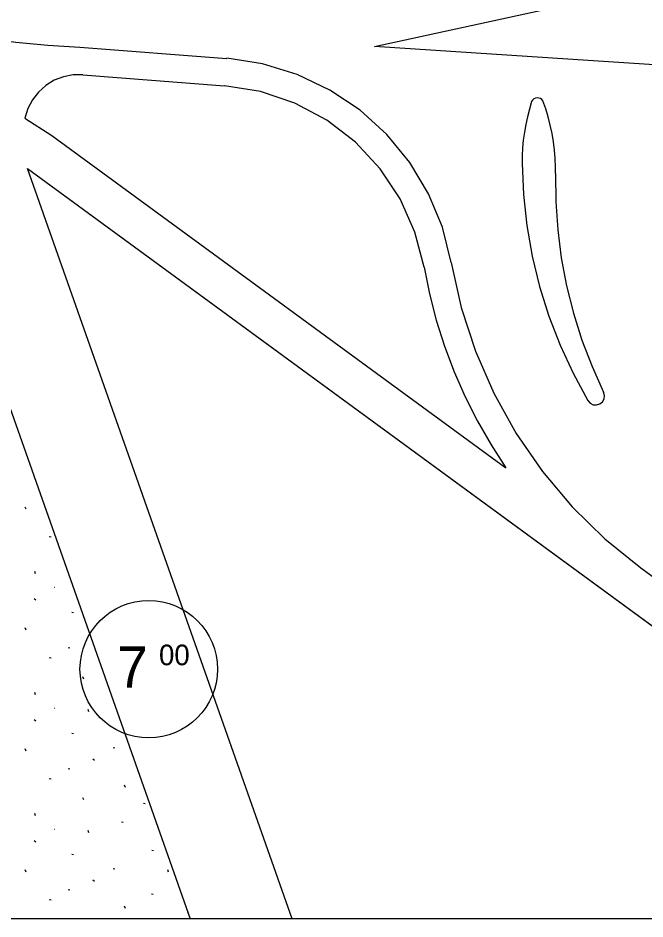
# Model space of a CAD drawing. Extents: x 413946 to 415528, y 4453939 to 4454944.
# Drawn here: x 414063.5 to 414109.1, y 4453939.5 to 4454005.1 of the extents above; entities that cross this region are included whole.
import ezdxf

# ---------------------------------------------------------------- set-up
doc = ezdxf.new("R2010")
doc.units = 0
for name, color, linetype in [('0_KADASTRO', 7, 'Continuous'), ('0_ÇERÇEVE', 7, 'Continuous'), ('Level 28', 7, 'Continuous'), ('Level 41', 7, 'Continuous'), ('Level 54', 7, 'Continuous'), ('Level 62', 7, 'Continuous'), ('SEMBOL', 7, 'Continuous')]:
    doc.layers.add(name, color=color, linetype=linetype)

msp = doc.modelspace()

# ---------------------------------------------------------------- linework, layer by layer
at = {"layer": '0_KADASTRO'}
msp.add_lwpolyline([(414089.465, 4454002.978), (414125.049, 4454010.738), (414209.295, 4454005.042), (414207.143, 4453995.272)], close=True, dxfattribs=at)
for points in [[(414083.474, 4453939.478), (414064.211, 4453994.09), (414138.784, 4453939.478)], [(414138.784, 4453939.478), (414083.474, 4453939.478)]]:
    msp.add_lwpolyline(points, dxfattribs=at)
at = {"layer": '0_ÇERÇEVE'}
msp.add_lwpolyline([(413945.566, 4454943.957), (415494.137, 4454943.957), (415494.137, 4453939.478), (413945.566, 4453939.478)], close=True, dxfattribs=at)
at = {"layer": 'Level 28'}
for p, q in [((414064.211, 4453994.09), (414138.784, 4453939.478)), ((414083.474, 4453939.478), (414064.211, 4453994.09)), ((414058.949, 4453987.965), (414076.051, 4453939.478)), ((414075.86, 4453940.02), (414076.051, 4453939.478))]:
    msp.add_line(p, q, dxfattribs=at)
at = {"layer": 'Level 41'}
for p, q in [((414064.692, 4453971.604), (414064.731, 4453971.574)), ((414064.692, 4453971.604), (414064.731, 4453971.574)), ((414064.111, 4453969.301), (414064.046, 4453969.463)), ((414064.111, 4453969.301), (414064.046, 4453969.463)), ((414065.8, 4453967.323), (414065.927, 4453967.299)), ((414065.8, 4453967.323), (414065.927, 4453967.299)), ((414064.809, 4453964.6), (414064.745, 4453964.762)), ((414064.809, 4453964.6), (414064.745, 4453964.762)), ((414066.167, 4453963.637), (414066.175, 4453963.635)), ((414066.167, 4453963.637), (414066.175, 4453963.635)), ((414064.692, 4453962.798), (414064.819, 4453962.699)), ((414064.692, 4453962.798), (414064.819, 4453962.699)), ((414067.446, 4453961.799), (414067.573, 4453961.775)), ((414067.446, 4453961.799), (414067.573, 4453961.775)), ((414064.111, 4453960.495), (414064.046, 4453960.657)), ((414064.111, 4453960.495), (414064.046, 4453960.657)), ((414067.176, 4453959.231), (414067.302, 4453959.208)), ((414067.176, 4453959.231), (414067.302, 4453959.208)), ((414065.8, 4453958.517), (414065.927, 4453958.493)), ((414065.8, 4453958.517), (414065.927, 4453958.493)), ((414068.305, 4453956.944), (414068.24, 4453957.107)), ((414068.305, 4453956.944), (414068.24, 4453957.107)), ((414064.809, 4453955.794), (414064.745, 4453955.956)), ((414064.809, 4453955.794), (414064.745, 4453955.956)), ((414066.167, 4453954.831), (414066.175, 4453954.829)), ((414066.167, 4453954.831), (414066.175, 4453954.829)), ((414068.687, 4453954.561), (414068.622, 4453954.723)), ((414068.687, 4453954.561), (414068.622, 4453954.723)), ((414064.692, 4453953.992), (414064.819, 4453953.893)), ((414064.692, 4453953.992), (414064.819, 4453953.893)), ((414067.446, 4453952.993), (414067.573, 4453952.969)), ((414067.446, 4453952.993), (414067.573, 4453952.969)), ((414064.111, 4453951.689), (414064.046, 4453951.851)), ((414064.111, 4453951.689), (414064.046, 4453951.851)), ((414070.446, 4453951.969), (414070.571, 4453951.944)), ((414070.446, 4453951.969), (414070.571, 4453951.944)), ((414068.971, 4453951.131), (414069.098, 4453951.031)), ((414068.971, 4453951.131), (414069.098, 4453951.031)), ((414067.176, 4453950.425), (414067.302, 4453950.402)), ((414067.176, 4453950.425), (414067.302, 4453950.402)), ((414065.8, 4453949.711), (414065.927, 4453949.687)), ((414065.8, 4453949.711), (414065.927, 4453949.687)), ((414071.336, 4453949.052), (414071.27, 4453949.214)), ((414071.336, 4453949.052), (414071.27, 4453949.214)), ((414068.305, 4453948.138), (414068.24, 4453948.301)), ((414068.305, 4453948.138), (414068.24, 4453948.301)), ((414072.655, 4453947.917), (414072.781, 4453947.894)), ((414072.655, 4453947.917), (414072.781, 4453947.894)), ((414064.809, 4453946.988), (414064.745, 4453947.15)), ((414064.809, 4453946.988), (414064.745, 4453947.15)), ((414071.051, 4453946.55), (414071.177, 4453946.525)), ((414071.051, 4453946.55), (414071.177, 4453946.525)), ((414066.167, 4453946.025), (414066.175, 4453946.023)), ((414066.167, 4453946.025), (414066.175, 4453946.023)), ((414068.687, 4453945.755), (414068.622, 4453945.917)), ((414068.687, 4453945.755), (414068.622, 4453945.917)), ((414064.692, 4453945.186), (414064.819, 4453945.087)), ((414064.692, 4453945.186), (414064.819, 4453945.087)), ((414073.266, 4453944.481), (414073.392, 4453944.457)), ((414073.266, 4453944.481), (414073.392, 4453944.457)), ((414067.446, 4453944.187), (414067.573, 4453944.163)), ((414067.446, 4453944.187), (414067.573, 4453944.163)), ((414064.111, 4453942.883), (414064.046, 4453943.045)), ((414064.111, 4453942.883), (414064.046, 4453943.045)), ((414070.446, 4453943.163), (414070.571, 4453943.138)), ((414070.446, 4453943.163), (414070.571, 4453943.138)), ((414074.479, 4453942.883), (414074.414, 4453943.045)), ((414074.479, 4453942.883), (414074.414, 4453943.045)), ((414068.971, 4453942.325), (414069.098, 4453942.225)), ((414068.971, 4453942.325), (414069.098, 4453942.225)), ((414067.176, 4453941.619), (414067.302, 4453941.596)), ((414067.176, 4453941.619), (414067.302, 4453941.596)), ((414073.239, 4453941.315), (414073.366, 4453941.292)), ((414073.239, 4453941.315), (414073.366, 4453941.292)), ((414065.8, 4453940.905), (414065.927, 4453940.881)), ((414065.8, 4453940.905), (414065.927, 4453940.881)), ((414071.336, 4453940.246), (414071.27, 4453940.408)), ((414071.336, 4453940.246), (414071.27, 4453940.408)), ((414068.246, 4453939.478), (414068.24, 4453939.495)), ((414068.246, 4453939.478), (414068.24, 4453939.495))]:
    msp.add_line(p, q, dxfattribs=at)
at = {"layer": 'Level 54'}
for points in [[(414083.474, 4453939.478), (414064.211, 4453994.09), (414138.784, 4453939.478)], [(414138.784, 4453939.478), (414083.474, 4453939.478)]]:
    msp.add_lwpolyline(points, dxfattribs=at)
at = {"layer": 'Level 62'}
for p, q in [((414068.017, 4454002.942), (414078.71, 4454002.113)), ((414068.25, 4454000.924), (414078.55, 4454000.124))]:
    msp.add_line(p, q, dxfattribs=at)
for points in [[(414049.714, 4454006.325), (414051.94, 4454005.624), (414054.19, 4454005.001), (414056.46, 4454004.457), (414058.747, 4454003.993), (414061.049, 4454003.609), (414063.364, 4454003.305), (414065.687, 4454003.083), (414068.017, 4454002.942)], [(414095.038, 4453987.263), (414094.397, 4453989.822), (414093.388, 4453992.26), (414092.034, 4453994.525), (414090.363, 4453996.567), (414088.411, 4453998.342), (414086.221, 4453999.813), (414083.839, 4454000.947), (414081.316, 4454001.721), (414078.708, 4454002.118)], [(414068.25, 4454000.924), (414067.533, 4454000.915), (414066.829, 4454000.778), (414066.16, 4454000.518), (414065.549, 4454000.142), (414065.015, 4453999.663), (414064.576, 4453999.096), (414064.244, 4453998.459), (414064.032, 4453997.774)], [(414093.069, 4453986.921), (414092.405, 4453989.474), (414091.33, 4453991.882), (414089.873, 4453994.082), (414088.075, 4453996.012), (414085.984, 4453997.62), (414083.657, 4453998.862), (414081.157, 4453999.705), (414078.553, 4454000.125)], [(414100.893, 4453998.972), (414100.726, 4453998.423), (414100.582, 4453997.868), (414100.46, 4453997.308), (414100.361, 4453996.743), (414100.286, 4453996.174), (414100.234, 4453995.603), (414100.206, 4453995.03), (414100.201, 4453994.456)], [(414101.709, 4453999.013), (414101.631, 4453999.111), (414101.53, 4453999.184), (414101.413, 4453999.228), (414101.288, 4453999.239), (414101.165, 4453999.215), (414101.053, 4453999.16), (414100.96, 4453999.076), (414100.892, 4453998.97)], [(414102.619, 4453994.204), (414102.599, 4453994.82), (414102.551, 4453995.434), (414102.476, 4453996.045), (414102.375, 4453996.652), (414102.247, 4453997.255), (414102.093, 4453997.851), (414101.913, 4453998.44), (414101.706, 4453999.02)], [(414064.032, 4453997.774), (414065.984, 4453996.51)], [(414065.984, 4453996.51), (414099.018, 4453972.318)], [(414100.201, 4453994.456), (414100.3, 4453992.196), (414100.546, 4453989.947), (414100.936, 4453987.719), (414101.47, 4453985.521), (414102.144, 4453983.361), (414102.956, 4453981.25), (414103.903, 4453979.196), (414104.981, 4453977.207)], [(414102.617, 4453993.735), (414102.618, 4453993.794), (414102.619, 4453993.853), (414102.62, 4453993.911), (414102.62, 4453993.97), (414102.62, 4453994.029), (414102.62, 4453994.087), (414102.62, 4453994.146), (414102.619, 4453994.204)], [(414102.617, 4453993.735), (414102.641, 4453991.68), (414102.785, 4453989.629), (414103.049, 4453987.59), (414103.433, 4453985.57), (414103.934, 4453983.576), (414104.552, 4453981.615), (414105.284, 4453979.694), (414106.127, 4453977.819)], [(414093.069, 4453986.921), (414093.461, 4453984.974), (414093.957, 4453983.051), (414094.556, 4453981.157), (414095.256, 4453979.299), (414096.054, 4453977.48), (414096.949, 4453975.707), (414097.938, 4453973.985), (414099.018, 4453972.318)], [(414095.038, 4453987.263), (414095.769, 4453983.993), (414096.809, 4453980.809), (414098.149, 4453977.738), (414099.777, 4453974.81), (414101.677, 4453972.051), (414103.833, 4453969.486), (414106.225, 4453967.14), (414108.829, 4453965.033)], [(414104.981, 4453977.207), (414105.144, 4453977.021), (414105.365, 4453976.909), (414105.612, 4453976.889), (414105.848, 4453976.961), (414106.041, 4453977.117), (414106.16, 4453977.334), (414106.191, 4453977.58), (414106.127, 4453977.819)], [(414108.827, 4453965.03), (414143.715, 4453939.478)]]:
    msp.add_lwpolyline(points, dxfattribs=at)
at = {"layer": 'SEMBOL'}
msp.add_circle((414073.036, 4453957.656), 5, dxfattribs=at)

# ---------------------------------------------------------------- texts
for s, height, p in [('00', 1.5, (414073.785, 4453957.946)), ('7', 3, (414070.739, 4453956.316))]:
    msp.add_text(s, height=height, dxfattribs=at).set_placement(p)

doc.saveas('drawing.dxf')
